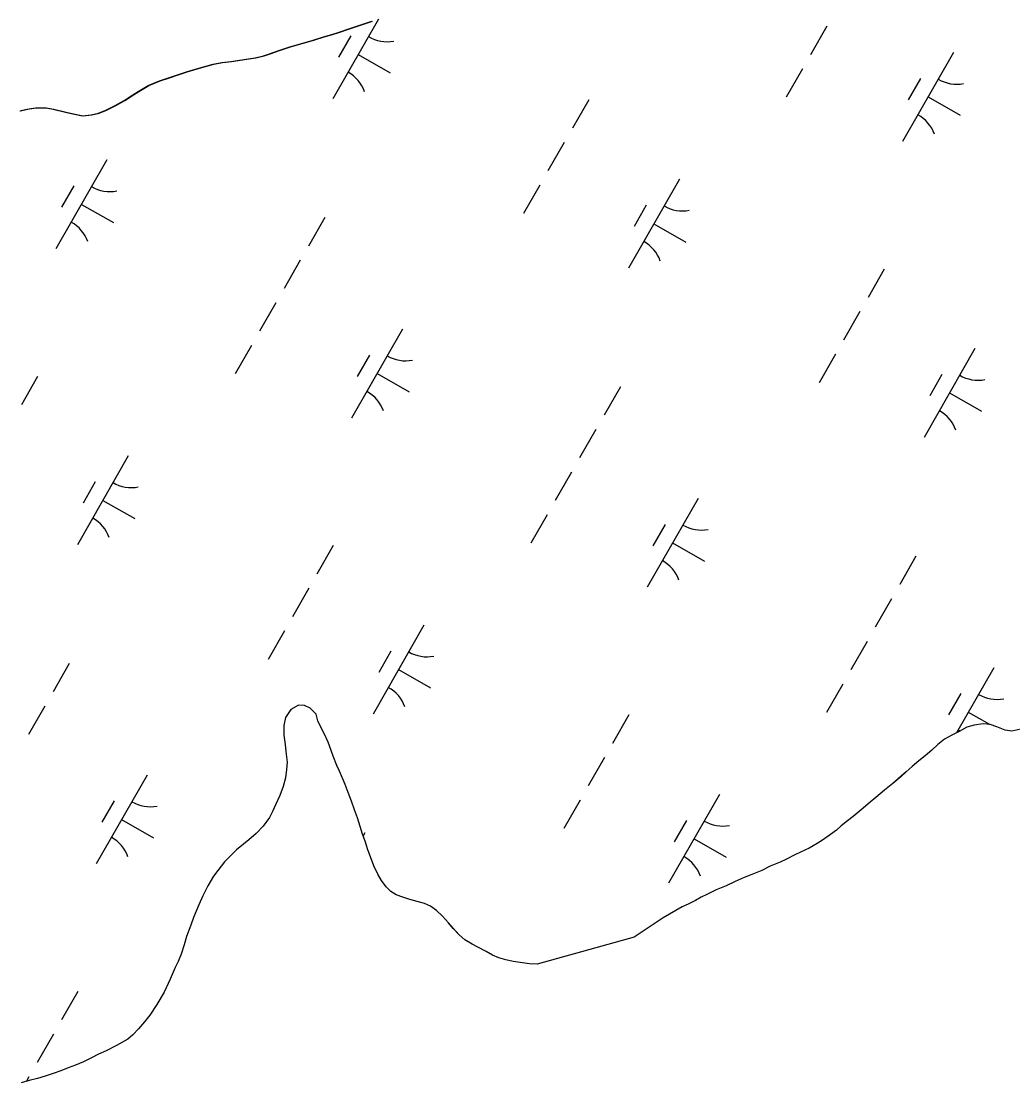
# Model space of a CAD drawing. Extents: x 3930721 to 3950824, y 220441 to 242861.
# Drawn here: x 3936462 to 3936946, y 227039 to 227558 of the extents above; entities that cross this region are included whole.
import ezdxf

# ---------------------------------------------------------------- set-up
doc = ezdxf.new("R2010")
doc.units = 0
doc.layers.add('V-TOPO-SHOR', color=7, linetype='Continuous')
doc.layers.add('V-WETL-SWMP', color=7, linetype='Continuous')

msp = doc.modelspace()

# ---------------------------------------------------------------- linework, layer by layer
at = {"layer": 'V-TOPO-SHOR'}
for points in [[(3936461.51, 227514.13), (3936464.88, 227514.9), (3936469.12, 227515.58), (3936474.21, 227515.67), (3936477.67, 227514.89), (3936483.8, 227513.49), (3936487.26, 227512.62), (3936492.1, 227511.75), (3936496.24, 227512.18), (3936499.79, 227512.95), (3936503.5, 227514.42), (3936508, 227516.66), (3936512.41, 227519.16), (3936516.56, 227521.92), (3936519.16, 227523.64), (3936524.09, 227526.49), (3936529.71, 227528.73), (3936534.12, 227530.28), (3936538.96, 227531.91), (3936542.85, 227533.12), (3936547.69, 227534.58), (3936552.88, 227536.13), (3936555.9, 227536.99), (3936560.05, 227537.67), (3936564.54, 227538.27), (3936567.66, 227538.7), (3936570.77, 227539.13), (3936576.3, 227540.07), (3936580.45, 227541.02), (3936583.3, 227541.97), (3936587.97, 227543.6), (3936593.24, 227545.32), (3936599.04, 227547.04), (3936604.65, 227548.68), (3936609.67, 227550.23), (3936613.73, 227551.43), (3936616.85, 227552.46), (3936622.55, 227554.27), (3936628.51, 227556.25), (3936633.36, 227557.88)], [(3936673.08, 227114.85), (3936670.75, 227117.61), (3936667.83, 227120.89), (3936664.9, 227123.65), (3936661.98, 227125.73), (3936659.05, 227126.94), (3936655.43, 227127.98), (3936651.81, 227129.02), (3936648.45, 227130.05), (3936645.26, 227131.18), (3936642.68, 227132.82), (3936640.27, 227135.15), (3936638.12, 227138.17), (3936636.23, 227141.36), (3936634.33, 227145.41), (3936633.22, 227148.52), (3936631.41, 227153.17), (3936630.04, 227157.4), (3936628.75, 227160.85), (3936627.64, 227164.56), (3936626.26, 227168.87), (3936624.8, 227172.75), (3936623.34, 227176.97), (3936621.71, 227181.2), (3936620.25, 227185.08), (3936618.96, 227188.27), (3936617.59, 227191.63), (3936616.3, 227194.48), (3936614.5, 227198.88), (3936613.47, 227201.72), (3936612.01, 227205.77), (3936610.2, 227209.65), (3936608.57, 227212.76), (3936607.02, 227216.21), (3936606.08, 227219.4), (3936603.24, 227222.42), (3936600.48, 227223.72), (3936597.46, 227223.81), (3936593.76, 227221.83), (3936591.16, 227217.87), (3936590.3, 227213.99), (3936590.38, 227209.25), (3936590.98, 227204.59), (3936591.31, 227201.32), (3936591.91, 227195.97), (3936591.73, 227192.53), (3936591.12, 227188.39), (3936590.09, 227184.17), (3936588.44, 227179.69), (3936586.28, 227175.13), (3936584.98, 227172.2), (3936583.34, 227169.01), (3936580.23, 227164.79), (3936576.87, 227161.17), (3936573.33, 227158.16), (3936570.74, 227156.01), (3936567.29, 227153.17), (3936563.67, 227149.64), (3936561.42, 227147.4), (3936558.06, 227143.1), (3936556.07, 227140.34), (3936553.22, 227135.61), (3936550.8, 227130.78), (3936548.9, 227126.39), (3936546.3, 227120.1), (3936544.92, 227116.49), (3936542.85, 227110.97), (3936541.72, 227106.75), (3936540.16, 227102.27), (3936538.69, 227098.74), (3936537.31, 227095.81), (3936534.89, 227090.13), (3936531.86, 227083.66), (3936528.32, 227077.64), (3936524.95, 227072.47), (3936522.28, 227069.2), (3936519.34, 227065.84), (3936516.58, 227062.91), (3936514.25, 227060.68), (3936508.65, 227057.58), (3936503.56, 227055.09), (3936499.85, 227053.37), (3936496.4, 227051.56), (3936492.6, 227049.76), (3936488.64, 227048.13), (3936485.1, 227046.67), (3936481.48, 227045.29), (3936477.77, 227044.01), (3936473.89, 227042.72), (3936470.01, 227041.6), (3936465.96, 227040.57), (3936462.08, 227039.46)], [(3936950.21, 227212.14), (3936945.9, 227211.19), (3936942.63, 227211.63), (3936938.49, 227213.27), (3936935.31, 227214.48), (3936931.77, 227214.83), (3936927.46, 227214.06), (3936923.93, 227213.12), (3936920.05, 227211.06), (3936916.51, 227209.17), (3936912.98, 227207.19), (3936909.61, 227204.61), (3936906.76, 227201.94), (3936903.57, 227199.18), (3936900.38, 227196.69), (3936897.1, 227193.85), (3936894.25, 227191.27), (3936891.83, 227189.12), (3936887.78, 227185.67), (3936883.72, 227182.4), (3936879.41, 227178.7), (3936876.73, 227176.46), (3936872.33, 227172.76), (3936868.28, 227169.5), (3936865.52, 227167.43), (3936862.5, 227164.93), (3936860.17, 227162.87), (3936857.32, 227160.63), (3936853.44, 227157.88), (3936850.85, 227156.33), (3936846.88, 227154.1), (3936842.57, 227152.03), (3936839.81, 227150.74), (3936835.42, 227148.51), (3936832.66, 227147.22), (3936827.83, 227145.16), (3936823.69, 227143.18), (3936818.94, 227141.2), (3936815.15, 227139.66), (3936810.66, 227137.68), (3936806.35, 227135.71), (3936801.52, 227133.64), (3936796.87, 227131.41), (3936794.1, 227130.03), (3936791.35, 227128.49), (3936788.07, 227126.85), (3936784.79, 227125.39), (3936775.65, 227119.97), (3936761.42, 227110.51), (3936714, 227097.39), (3936710.29, 227097.57), (3936706.84, 227098), (3936702.36, 227098.7), (3936698.83, 227099.56), (3936695.3, 227100.51), (3936692.2, 227101.81), (3936689.18, 227103.54), (3936685.13, 227105.61), (3936682.29, 227107.17), (3936678.67, 227109.33), (3936675.92, 227111.74), (3936673.08, 227114.85)]]:
    msp.add_lwpolyline(points, dxfattribs=at)
at = {"layer": 'V-WETL-SWMP'}
for p, q in [((3936636.58, 227558.88), (3936614.3, 227519.98)), ((3936617.18, 227552.46), (3936622.89, 227554.27)), ((3936622.89, 227554.27), (3936628.85, 227556.25)), ((3936628.85, 227556.25), (3936633.7, 227557.88)), ((3936855.53, 227555.44), (3936847.58, 227541.55)), ((3936599.38, 227547.04), (3936604.99, 227548.68)), ((3936604.99, 227548.68), (3936610.01, 227550.23)), ((3936610.01, 227550.23), (3936614.07, 227551.43)), ((3936614.07, 227551.43), (3936617.18, 227552.46)), ((3936623.01, 227550.71), (3936617.05, 227540.3)), ((3936583.64, 227541.96), (3936588.31, 227543.6)), ((3936588.31, 227543.6), (3936593.58, 227545.32)), ((3936593.58, 227545.32), (3936599.38, 227547.04)), ((3936560.39, 227537.67), (3936564.88, 227538.27)), ((3936564.88, 227538.27), (3936568, 227538.7)), ((3936568, 227538.7), (3936571.11, 227539.13)), ((3936571.11, 227539.13), (3936576.64, 227540.07)), ((3936576.64, 227540.07), (3936580.79, 227541.02)), ((3936580.79, 227541.02), (3936583.64, 227541.96)), ((3936626.72, 227541.67), (3936642.34, 227532.73)), ((3936917.36, 227542.59), (3936892.51, 227499.2)), ((3936539.3, 227531.91), (3936543.19, 227533.12)), ((3936543.19, 227533.12), (3936548.03, 227534.58)), ((3936548.03, 227534.58), (3936553.22, 227536.13)), ((3936553.22, 227536.13), (3936556.24, 227536.99)), ((3936556.24, 227536.99), (3936560.39, 227537.67)), ((3936843.6, 227534.61), (3936835.65, 227520.73)), ((3936524.43, 227526.49), (3936530.05, 227528.73)), ((3936530.05, 227528.73), (3936534.46, 227530.28)), ((3936534.46, 227530.28), (3936539.3, 227531.91)), ((3936901.22, 227529.94), (3936895.26, 227519.53)), ((3936516.9, 227521.92), (3936519.5, 227523.64)), ((3936519.5, 227523.64), (3936524.43, 227526.49)), ((3936508.34, 227516.66), (3936512.75, 227519.16)), ((3936512.75, 227519.16), (3936516.9, 227521.92)), ((3936739.22, 227519.54), (3936731.27, 227505.66)), ((3936904.93, 227520.9), (3936920.55, 227511.95)), ((3936461.85, 227514.13), (3936465.22, 227514.9)), ((3936465.22, 227514.9), (3936469.45, 227515.59)), ((3936469.45, 227515.59), (3936474.55, 227515.67)), ((3936474.55, 227515.67), (3936478.01, 227514.88)), ((3936478.01, 227514.88), (3936484.14, 227513.49)), ((3936484.14, 227513.49), (3936487.6, 227512.62)), ((3936487.6, 227512.62), (3936492.44, 227511.75)), ((3936492.44, 227511.75), (3936496.58, 227512.18)), ((3936496.58, 227512.18), (3936500.13, 227512.95)), ((3936500.13, 227512.95), (3936503.85, 227514.42)), ((3936503.85, 227514.42), (3936508.34, 227516.66)), ((3936727.3, 227498.71), (3936719.34, 227484.83)), ((3936503.96, 227490.16), (3936479.11, 227446.77)), ((3936487.82, 227477.5), (3936481.85, 227467.09)), ((3936715.37, 227477.89), (3936707.42, 227464)), ((3936783.49, 227480.7), (3936758.64, 227437.31)), ((3936491.53, 227468.46), (3936507.15, 227459.52)), ((3936767.35, 227468.05), (3936761.39, 227457.63)), ((3936610.33, 227461.99), (3936602.37, 227448.1)), ((3936771.07, 227459.01), (3936786.69, 227450.06)), ((3936598.4, 227441.16), (3936590.45, 227427.28)), ((3936883.56, 227436.87), (3936875.61, 227422.99)), ((3936586.47, 227420.34), (3936578.52, 227406.45)), ((3936871.64, 227416.05), (3936863.69, 227402.16)), ((3936648.3, 227407.49), (3936623.45, 227364.1)), ((3936574.54, 227399.51), (3936566.59, 227385.63)), ((3936632.16, 227394.84), (3936626.2, 227384.42)), ((3936859.71, 227395.22), (3936851.76, 227381.34)), ((3936927.83, 227398.03), (3936902.98, 227354.65)), ((3936470.16, 227384.44), (3936462.21, 227370.55)), ((3936635.87, 227385.8), (3936651.49, 227376.85)), ((3936911.69, 227385.38), (3936905.73, 227374.97)), ((3936754.67, 227379.32), (3936746.72, 227365.44)), ((3936915.41, 227376.34), (3936931.03, 227367.39)), ((3936742.74, 227358.5), (3936734.79, 227344.61)), ((3936514.43, 227345.6), (3936489.58, 227302.21)), ((3936730.81, 227337.67), (3936722.86, 227323.79)), ((3936498.29, 227332.94), (3936492.33, 227322.53)), ((3936502.01, 227323.9), (3936517.63, 227314.96)), ((3936792.64, 227324.82), (3936767.79, 227281.43)), ((3936718.89, 227316.84), (3936710.93, 227302.96)), ((3936776.5, 227312.17), (3936770.54, 227301.76)), ((3936614.5, 227301.77), (3936606.55, 227287.89)), ((3936780.21, 227303.13), (3936795.83, 227294.18)), ((3936899.01, 227296.66), (3936891.06, 227282.77)), ((3936602.58, 227280.95), (3936594.63, 227267.06)), ((3936887.08, 227275.83), (3936879.13, 227261.95)), ((3936590.65, 227260.12), (3936582.7, 227246.23)), ((3936658.77, 227262.93), (3936633.92, 227219.54)), ((3936875.15, 227255), (3936867.2, 227241.12)), ((3936642.63, 227250.28), (3936636.67, 227239.87)), ((3936485.61, 227244.22), (3936477.66, 227230.34)), ((3936646.35, 227241.24), (3936661.97, 227232.29)), ((3936936.98, 227242.16), (3936918.78, 227210.38)), ((3936863.23, 227234.18), (3936855.27, 227220.29)), ((3936920.84, 227229.5), (3936914.88, 227219.09)), ((3936473.68, 227223.39), (3936465.73, 227209.51)), ((3936593.75, 227221.83), (3936591.16, 227217.87)), ((3936597.46, 227223.81), (3936593.75, 227221.83)), ((3936600.48, 227223.72), (3936597.46, 227223.81)), ((3936603.24, 227222.42), (3936600.48, 227223.72)), ((3936606.08, 227219.4), (3936603.24, 227222.42)), ((3936591.16, 227217.87), (3936590.3, 227213.99)), ((3936607.02, 227216.21), (3936606.08, 227219.4)), ((3936758.85, 227219.11), (3936750.89, 227205.22)), ((3936924.56, 227220.46), (3936934.93, 227214.52)), ((3936590.3, 227213.99), (3936590.38, 227209.25)), ((3936608.57, 227212.76), (3936607.02, 227216.21)), ((3936610.2, 227209.65), (3936608.57, 227212.76)), ((3936923.93, 227213.12), (3936920.05, 227211.06)), ((3936927.46, 227214.06), (3936923.93, 227213.12)), ((3936931.77, 227214.83), (3936927.46, 227214.06)), ((3936935.31, 227214.48), (3936931.77, 227214.83)), ((3936938.49, 227213.27), (3936935.31, 227214.48)), ((3936942.63, 227211.63), (3936938.49, 227213.27)), ((3936945.9, 227211.19), (3936942.63, 227211.63)), ((3936950.21, 227212.14), (3936945.9, 227211.19)), ((3936590.38, 227209.25), (3936590.97, 227204.6)), ((3936612.01, 227205.77), (3936610.2, 227209.65)), ((3936912.98, 227207.19), (3936909.61, 227204.61)), ((3936916.51, 227209.17), (3936912.98, 227207.19)), ((3936920.05, 227211.06), (3936916.51, 227209.17)), ((3936590.97, 227204.6), (3936591.31, 227201.32)), ((3936591.31, 227201.32), (3936591.91, 227195.97)), ((3936613.46, 227201.72), (3936612.01, 227205.77)), ((3936614.5, 227198.88), (3936613.46, 227201.72)), ((3936906.76, 227201.94), (3936903.57, 227199.18)), ((3936909.61, 227204.61), (3936906.76, 227201.94)), ((3936591.91, 227195.97), (3936591.73, 227192.53)), ((3936616.3, 227194.48), (3936614.5, 227198.88)), ((3936746.92, 227198.28), (3936738.97, 227184.4)), ((3936900.38, 227196.69), (3936897.1, 227193.85)), ((3936903.57, 227199.18), (3936900.38, 227196.69)), ((3936591.73, 227192.53), (3936591.12, 227188.39)), ((3936617.59, 227191.63), (3936616.3, 227194.48)), ((3936618.96, 227188.27), (3936617.59, 227191.63)), ((3936894.25, 227191.27), (3936891.83, 227189.11)), ((3936897.1, 227193.85), (3936894.25, 227191.27)), ((3936523.58, 227189.72), (3936498.73, 227146.33)), ((3936591.12, 227188.39), (3936590.08, 227184.17)), ((3936620.25, 227185.08), (3936618.96, 227188.27)), ((3936887.78, 227185.67), (3936883.72, 227182.4)), ((3936891.83, 227189.11), (3936887.78, 227185.67)), ((3936590.08, 227184.17), (3936588.44, 227179.69)), ((3936621.71, 227181.2), (3936620.25, 227185.08)), ((3936623.34, 227176.97), (3936621.71, 227181.2)), ((3936883.72, 227182.4), (3936879.41, 227178.7)), ((3936507.44, 227177.07), (3936501.48, 227166.65)), ((3936588.44, 227179.69), (3936586.28, 227175.12)), ((3936624.8, 227172.75), (3936623.34, 227176.97)), ((3936734.99, 227177.45), (3936727.04, 227163.57)), ((3936803.11, 227180.27), (3936778.26, 227136.88)), ((3936876.73, 227176.47), (3936872.33, 227172.76)), ((3936879.41, 227178.7), (3936876.73, 227176.47)), ((3936584.98, 227172.2), (3936583.34, 227169.01)), ((3936586.28, 227175.12), (3936584.98, 227172.2)), ((3936626.26, 227168.87), (3936624.8, 227172.75)), ((3936872.33, 227172.76), (3936868.28, 227169.5)), ((3936511.15, 227168.03), (3936526.77, 227159.08)), ((3936580.23, 227164.79), (3936576.87, 227161.17)), ((3936583.34, 227169.01), (3936580.23, 227164.79)), ((3936627.64, 227164.56), (3936626.26, 227168.87)), ((3936786.98, 227167.61), (3936781.01, 227157.2)), ((3936862.5, 227164.93), (3936860.17, 227162.87)), ((3936865.52, 227167.43), (3936862.5, 227164.93)), ((3936868.28, 227169.5), (3936865.52, 227167.43)), ((3936576.87, 227161.17), (3936573.33, 227158.16)), ((3936628.75, 227160.85), (3936627.64, 227164.56)), ((3936630.04, 227157.4), (3936628.75, 227160.85)), ((3936629.95, 227161.55), (3936629.07, 227160.01)), ((3936857.32, 227160.63), (3936853.44, 227157.88)), ((3936860.17, 227162.87), (3936857.32, 227160.63)), ((3936570.74, 227156.01), (3936567.29, 227153.17)), ((3936573.33, 227158.16), (3936570.74, 227156.01)), ((3936631.42, 227153.17), (3936630.04, 227157.4)), ((3936790.69, 227158.57), (3936806.31, 227149.63)), ((3936850.85, 227156.33), (3936846.89, 227154.1)), ((3936853.44, 227157.88), (3936850.85, 227156.33)), ((3936563.67, 227149.64), (3936561.42, 227147.4)), ((3936567.29, 227153.17), (3936563.67, 227149.64)), ((3936633.22, 227148.52), (3936631.42, 227153.17)), ((3936839.81, 227150.74), (3936835.42, 227148.51)), ((3936842.57, 227152.03), (3936839.81, 227150.74)), ((3936846.89, 227154.1), (3936842.57, 227152.03)), ((3936561.42, 227147.4), (3936558.06, 227143.1)), ((3936634.33, 227145.41), (3936633.22, 227148.52)), ((3936636.23, 227141.36), (3936634.33, 227145.41)), ((3936827.83, 227145.16), (3936823.69, 227143.18)), ((3936832.66, 227147.22), (3936827.83, 227145.16)), ((3936835.42, 227148.51), (3936832.66, 227147.22)), ((3936556.07, 227140.34), (3936553.22, 227135.61)), ((3936558.06, 227143.1), (3936556.07, 227140.34)), ((3936638.12, 227138.17), (3936636.23, 227141.36)), ((3936815.15, 227139.66), (3936810.66, 227137.68)), ((3936818.94, 227141.2), (3936815.15, 227139.66)), ((3936823.69, 227143.18), (3936818.94, 227141.2)), ((3936553.22, 227135.61), (3936550.8, 227130.78)), ((3936640.27, 227135.15), (3936638.12, 227138.17)), ((3936642.68, 227132.82), (3936640.27, 227135.15)), ((3936806.35, 227135.71), (3936801.52, 227133.64)), ((3936810.66, 227137.68), (3936806.35, 227135.71)), ((3936550.8, 227130.78), (3936548.9, 227126.39)), ((3936645.26, 227131.18), (3936642.68, 227132.82)), ((3936648.45, 227130.05), (3936645.26, 227131.18)), ((3936651.81, 227129.01), (3936648.45, 227130.05)), ((3936655.43, 227127.98), (3936651.81, 227129.01)), ((3936794.11, 227130.03), (3936791.35, 227128.49)), ((3936796.87, 227131.41), (3936794.11, 227130.03)), ((3936801.52, 227133.64), (3936796.87, 227131.41)), ((3936548.9, 227126.39), (3936546.3, 227120.1)), ((3936659.05, 227126.94), (3936655.43, 227127.98)), ((3936661.98, 227125.73), (3936659.05, 227126.94)), ((3936664.9, 227123.65), (3936661.98, 227125.73)), ((3936667.83, 227120.89), (3936664.9, 227123.65)), ((3936784.79, 227125.39), (3936775.65, 227119.97)), ((3936788.07, 227126.85), (3936784.79, 227125.39)), ((3936791.35, 227128.49), (3936788.07, 227126.85)), ((3936546.3, 227120.1), (3936544.92, 227116.49)), ((3936670.75, 227117.61), (3936667.83, 227120.89)), ((3936775.65, 227119.97), (3936761.42, 227110.51)), ((3936544.92, 227116.49), (3936542.84, 227110.97)), ((3936673.07, 227114.91), (3936670.75, 227117.61)), ((3936675.92, 227111.74), (3936673.07, 227114.91)), ((3936542.84, 227110.97), (3936541.72, 227106.75)), ((3936678.67, 227109.33), (3936675.92, 227111.74)), ((3936682.29, 227107.17), (3936678.67, 227109.33)), ((3936761.42, 227110.51), (3936714, 227097.39)), ((3936541.72, 227106.75), (3936540.16, 227102.27)), ((3936685.13, 227105.61), (3936682.29, 227107.17)), ((3936689.18, 227103.54), (3936685.13, 227105.61)), ((3936692.2, 227101.81), (3936689.18, 227103.54)), ((3936538.69, 227098.74), (3936537.31, 227095.81)), ((3936540.16, 227102.27), (3936538.69, 227098.74)), ((3936695.3, 227100.51), (3936692.2, 227101.81)), ((3936698.83, 227099.56), (3936695.3, 227100.51)), ((3936702.36, 227098.7), (3936698.83, 227099.56)), ((3936706.84, 227098), (3936702.36, 227098.7)), ((3936710.29, 227097.56), (3936706.84, 227098)), ((3936714, 227097.39), (3936710.29, 227097.56)), ((3936537.31, 227095.81), (3936534.89, 227090.13)), ((3936534.89, 227090.13), (3936531.86, 227083.66)), ((3936489.79, 227084), (3936481.83, 227070.12)), ((3936531.86, 227083.66), (3936528.32, 227077.64)), ((3936528.32, 227077.64), (3936524.95, 227072.47)), ((3936524.95, 227072.47), (3936522.28, 227069.2)), ((3936522.28, 227069.2), (3936519.34, 227065.84)), ((3936477.86, 227063.18), (3936469.91, 227049.29)), ((3936516.58, 227062.91), (3936514.25, 227060.68)), ((3936519.34, 227065.84), (3936516.58, 227062.91)), ((3936508.64, 227057.58), (3936503.56, 227055.09)), ((3936514.25, 227060.68), (3936508.64, 227057.58)), ((3936496.4, 227051.56), (3936492.6, 227049.76)), ((3936499.85, 227053.37), (3936496.4, 227051.56)), ((3936503.56, 227055.09), (3936499.85, 227053.37)), ((3936485.1, 227046.67), (3936481.48, 227045.29)), ((3936488.64, 227048.13), (3936485.1, 227046.67)), ((3936492.6, 227049.76), (3936488.64, 227048.13)), ((3936465.96, 227040.57), (3936462.08, 227039.46)), ((3936465.93, 227042.35), (3936464.71, 227040.21)), ((3936470.01, 227041.6), (3936465.96, 227040.57)), ((3936473.89, 227042.72), (3936470.01, 227041.6)), ((3936477.77, 227044), (3936473.89, 227042.72)), ((3936481.48, 227045.29), (3936477.77, 227044))]:
    msp.add_line(p, q, dxfattribs=at)
for centre, start, end in [((3936640.66, 227565.52), 239.4279, 280.9715), ((3936613.2, 227517.59), 19.4279, 60.9715), ((3936918.87, 227544.75), 239.4279, 280.9715), ((3936891.41, 227496.81), 19.4279, 60.9715), ((3936505.46, 227492.31), 239.4279, 280.9715), ((3936785, 227482.86), 239.4279, 280.9715), ((3936478.01, 227444.37), 19.4279, 60.9715), ((3936757.54, 227434.92), 19.4279, 60.9715), ((3936649.81, 227409.65), 239.4279, 280.9715), ((3936929.34, 227400.19), 239.4279, 280.9715), ((3936622.35, 227361.71), 19.4279, 60.9715), ((3936901.89, 227352.25), 19.4279, 60.9715), ((3936515.94, 227347.75), 239.4279, 280.9715), ((3936488.48, 227299.82), 19.4279, 60.9715), ((3936794.15, 227326.98), 239.4279, 280.9715), ((3936766.69, 227279.04), 19.4279, 60.9715), ((3936660.28, 227265.09), 239.4279, 280.9715), ((3936632.83, 227217.15), 19.4279, 60.9715), ((3936938.49, 227244.31), 239.4279, 280.9715), ((3936911.03, 227196.38), 57.6968, 60.9715), ((3936525.09, 227191.88), 239.4279, 280.9715), ((3936804.62, 227182.42), 239.4279, 280.9715), ((3936497.63, 227143.94), 19.4279, 60.9715), ((3936777.17, 227134.48), 19.4279, 60.9715)]:
    msp.add_arc(centre, 17.62, start, end, dxfattribs=at)

doc.saveas('drawing.dxf')
